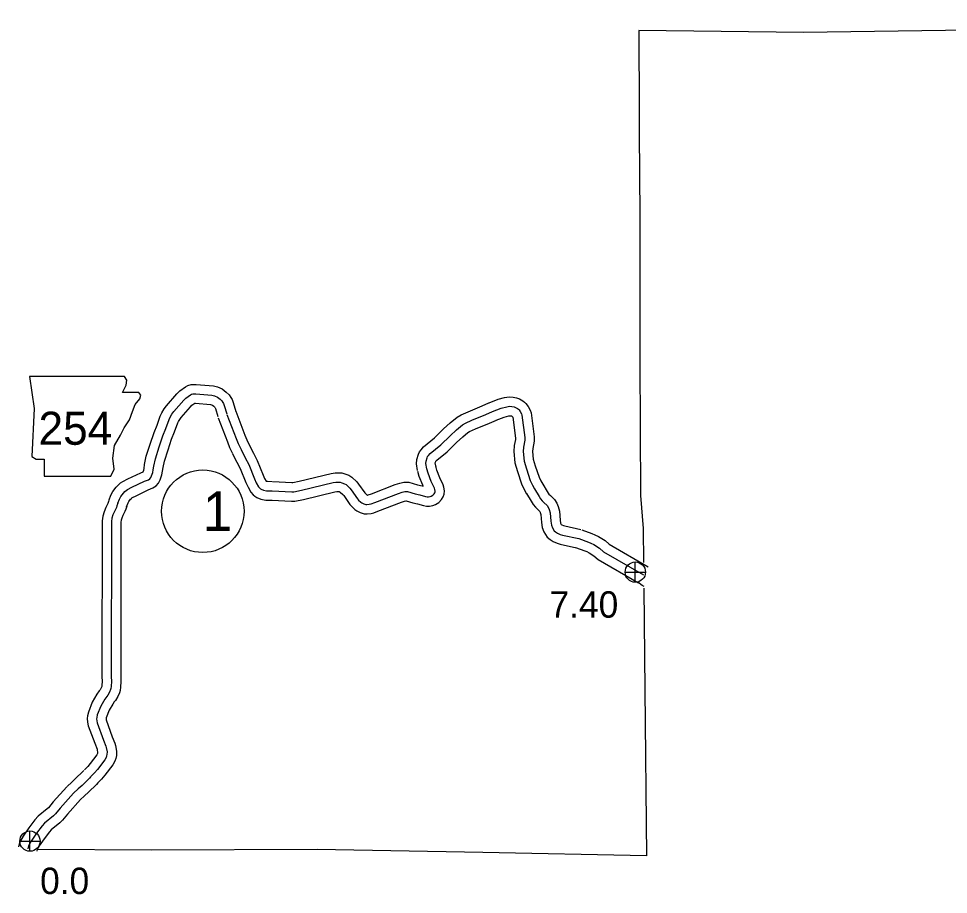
# Model space of a CAD drawing. Extents: x 31699 to 244310, y -8841 to 11474.
# Drawn here: x 146881 to 147873, y -6450 to -5517 of the extents above; entities that cross this region are included whole.
import ezdxf

# ---------------------------------------------------------------- set-up
doc = ezdxf.new("R2010")
doc.units = 0
for name, color, linetype in [('B_Logo', 7, 'Continuous'), ('G-ANNO-TEXT', 7, 'Continuous'), ('Level 21', 7, 'Continuous'), ('Level 55', 7, 'Continuous'), ('R_Border Notes', 7, 'Continuous'), ('R_Logo', 7, 'Continuous'), ('R_XS_EARTHWORK_STAGE2', 7, 'Continuous'), ('S_WALL_ANNOT', 7, 'Continuous')]:
    doc.layers.add(name, color=color, linetype=linetype)

msp = doc.modelspace()

# ---------------------------------------------------------------- linework, layer by layer
at = {"layer": 'B_Logo'}
for points in [[(146987.27, -6033.47), (146989.05, -6028.95), (146990.51, -6026.1), (146993.19, -6022.68), (146994.87, -6020.9), (146996.21, -6019.76), (146997.72, -6018.75), (147002.26, -6016.38), (147015.7, -6009.99), (147019.82, -6008.27), (147021.26, -6007.3), (147022.33, -6006.07), (147023.28, -6004.33), (147024.55, -6000.69), (147025.1, -5997.69), (147025.56, -5993.7), (147027.29, -5985.96), (147031.25, -5973.41), (147035.27, -5961.53), (147038.42, -5953.68), (147041.87, -5944.19), (147042.96, -5941.55), (147044.95, -5938.38), (147047.01, -5935.64), (147057.49, -5923.56), (147059.86, -5921.29), (147064.81, -5917.69), (147065.92, -5917.11), (147067.22, -5916.68), (147070.35, -5916.62), (147087.61, -5918.25), (147090.32, -5918.82), (147093.36, -5920.2), (147096.24, -5922.33), (147098.04, -5924.19), (147099.22, -5925.86), (147100, -5927.21), (147100.73, -5929.07), (147103.31, -5938.13)], [(147316.54, -5996.69), (147315.58, -5990.9), (147315.75, -5988.49), (147316.88, -5984.91), (147317.49, -5983.72), (147318.38, -5982.46), (147320.2, -5980.32), (147331.62, -5971.03), (147341.33, -5961.4), (147348.24, -5955.16), (147354.5, -5949.87), (147357.79, -5948.04), (147364.64, -5944.94), (147379.58, -5938.79), (147386.77, -5935.54)], [(147386.77, -5935.54), (147395.85, -5932.05), (147401.72, -5930.42), (147403.27, -5930.11), (147404.84, -5930.03), (147407.31, -5930.16), (147409.56, -5930.6), (147411.11, -5931.16), (147413.15, -5932.38), (147414.17, -5933.22), (147414.95, -5933.9), (147416.2, -5935.49), (147417.43, -5937.98), (147417.91, -5939.37), (147421.12, -5963.27), (147421.17, -5966.18), (147419.73, -5973.47), (147419.23, -5978.34), (147420.27, -5988.48), (147422.73, -5996.54), (147426.93, -6009), (147429.18, -6014.19), (147431.56, -6018.12)], [(147103.54, -5938.76), (147113.31, -5964.35), (147115.56, -5969.8), (147118.6, -5976.14)], [(147118.6, -5976.14), (147122.91, -5984.79), (147126.88, -5992.02), (147132.83, -6007.3), (147134.88, -6011.62), (147137.36, -6015.8), (147138.6, -6017.31), (147139.35, -6017.98), (147140.01, -6018.41), (147142.36, -6019.34), (147145.84, -6020), (147151.85, -6020.04)], [(147151.85, -6020.04), (147172.6, -6021.29), (147174.94, -6021.26), (147182.94, -6019.54), (147216.74, -6011.33), (147219.77, -6010.88), (147222, -6010.81), (147224.27, -6010.99), (147226.08, -6011.47), (147228.95, -6012.53), (147230.48, -6013.49), (147234.49, -6017.36), (147235.97, -6019.2), (147242.6, -6028.55), (147243.91, -6030.05), (147246.36, -6032.33), (147247.22, -6032.94), (147249.35, -6034.02), (147251.54, -6034.69), (147252.68, -6034.76), (147255.23, -6034.44), (147257.13, -6033.94), (147261.09, -6032.59), (147286.25, -6022.84), (147290.35, -6021.52), (147293.14, -6020.95), (147296.01, -6020.94), (147304.25, -6023.32), (147309.23, -6024.47), (147315.27, -6026.2), (147316.94, -6026.48), (147318.41, -6026.48), (147320.17, -6026.13), (147321.36, -6025.7), (147323.06, -6024.61), (147324.44, -6023.27), (147325.07, -6022.18), (147325.35, -6021.41), (147325.42, -6020.57), (147325.14, -6018.67), (147324.67, -6017.38), (147321.41, -6010.21), (147317.87, -6001.47), (147316.54, -5996.69)], [(147431.56, -6018.12), (147436.2, -6026.1), (147437.87, -6028.69), (147439.56, -6030.67), (147441.51, -6032.43), (147444.73, -6035.74), (147446.38, -6038.21), (147447.12, -6040.01), (147448.01, -6043.52), (147448.87, -6052.65), (147449.46, -6056.83), (147450.43, -6059.71), (147452.45, -6062.94), (147453.83, -6064.04), (147455.87, -6065.34), (147458.82, -6066.57), (147461.34, -6067.29), (147478.47, -6071.07)], [(146987.27, -6033.47), (146986.37, -6036.26), (146985.68, -6037.9), (146983.55, -6042.22), (146981.99, -6045.81), (146980.96, -6049.36), (146980.5, -6052.74), (146980.31, -6218.38), (146980.48, -6223.21), (146980.17, -6228.75), (146979.89, -6231.04), (146979.58, -6232.14), (146978.35, -6234.92), (146976.49, -6238), (146975.42, -6239.31), (146973.42, -6242.26), (146969.07, -6249.84), (146965.41, -6259.09), (146964.79, -6261.74), (146964.66, -6263.08), (146964.74, -6265.41), (146965.34, -6267.53), (146972.02, -6285.83), (146974.58, -6292.45), (146974.96, -6293.79), (146975.75, -6298.57), (146975.72, -6301.15), (146975.36, -6302.82), (146974.83, -6304.33), (146973.43, -6306.98), (146965.7, -6317.15), (146962.54, -6320.88), (146958.89, -6324.55)], [(147478.47, -6071.07), (147488.87, -6074.84), (147491.44, -6075.95), (147494.56, -6077.55), (147500.54, -6081.29), (147505.08, -6085.33), (147547.39, -6109.69)], [(146958.61, -6324.85), (146957.15, -6326.49), (146949.09, -6334.28), (146944.95, -6337.94), (146940.18, -6342.66)], [(146940.18, -6342.66), (146925.86, -6358.4), (146920.85, -6364.64), (146918.82, -6366.76), (146909.2, -6374.42), (146906.72, -6377.29), (146900.59, -6385.3), (146894.82, -6393.54), (146892, -6398.72), (146891.21, -6401.96)]]:
    msp.add_lwpolyline(points, dxfattribs=at)
at = {"layer": 'G-ANNO-TEXT'}
msp.add_lwpolyline([(146892.96, -5898.35), (146898.04, -5932.19), (146895.78, -5983.51), (146900.29, -5986.33), (146908.75, -5986.33), (146908.75, -6004.37), (146979.8, -6004.37), (146983.19, -5997.04), (146982.06, -5985.2), (146983.75, -5971.67), (146989.96, -5960.95), (146993.9, -5953.06), (146999.54, -5944.6), (147002.93, -5935.57), (147005.75, -5928.24), (147010.82, -5922.04), (147011.95, -5918.09), (147009.69, -5915.27), (146992.21, -5915.27), (146996.16, -5907.38), (146996.72, -5902.3), (146994.38, -5898.4)], close=True, dxfattribs=at)
at = {"layer": 'Level 21'}
for p, q in [((147538.83, -6117.65), (147538.83, -6095.99)), ((147528, -6106.82), (147549.67, -6106.82)), ((146893.62, -6404.45), (146893.62, -6382.79)), ((146882.78, -6393.62), (146904.45, -6393.62))]:
    msp.add_line(p, q, dxfattribs=at)
for centre in [(147538.83, -6106.82), (146893.62, -6393.62)]:
    msp.add_circle(centre, 10.83, dxfattribs=at)
at = {"layer": 'Level 55'}
msp.add_lwpolyline([(147548.27, -6122.12), (147546.1, -6121.05), (147541.54, -6117.65)], dxfattribs=at)
at = {"layer": 'R_Border Notes'}
msp.add_circle((147077.82, -6041.93), 44, dxfattribs=at)
at = {"layer": 'R_Logo'}
for points in [[(148436.31, -5516.62), (148425.7, -5516.63), (148247.6, -5523.13), (148072.47, -5524.4), (147894.68, -5529.01), (147718.01, -5531.63), (147542.44, -5529.17), (147543.47, -5703.87), (147543.62, -5705.6), (147543.54, -5879.61), (147543.56, -5881.42), (147544.44, -6025.28)], [(147544.44, -6025.28), (147547.12, -6060.37), (147547.52, -6096.55)], [(147547.82, -6123.84), (147549.02, -6232.33), (147550.68, -6409.38), (147376.48, -6405.76), (147199.61, -6402.56), (147023.2, -6403.42), (146902.15, -6402.68)]]:
    msp.add_lwpolyline(points, dxfattribs=at)
at = {"layer": 'R_XS_EARTHWORK_STAGE2'}
for points in [[(146977.97, -6029.81), (146979.93, -6024.83), (146982.04, -6020.69), (146985.6, -6016.15), (146987.97, -6013.64), (146990.16, -6011.77), (146992.61, -6010.13), (146997.8, -6007.43), (147011.62, -6000.86), (147014.29, -5999.74), (147014.86, -5998.12), (147015.21, -5996.21), (147015.69, -5992.04), (147017.62, -5983.36), (147021.75, -5970.3), (147025.88, -5958.06), (147029.08, -5950.11), (147032.55, -5940.56), (147034.05, -5936.95), (147036.7, -5932.71), (147039.23, -5929.35), (147050.24, -5916.66), (147053.44, -5913.6), (147059.54, -5909.16), (147062.02, -5907.87), (147065.5, -5906.71), (147070.72, -5906.61), (147089.09, -5908.35), (147093.45, -5909.25), (147098.46, -5911.54), (147102.85, -5914.78), (147105.77, -5917.8), (147107.65, -5920.46), (147109.04, -5922.86), (147110.22, -5925.88), (147112.92, -5935.39)], [(147306.67, -5998.33), (147305.52, -5991.37), (147305.85, -5986.6), (147307.6, -5981.11), (147308.91, -5978.53), (147310.49, -5976.31), (147313.17, -5973.15), (147324.93, -5963.58), (147334.46, -5954.13), (147341.66, -5947.62), (147348.79, -5941.6), (147353.29, -5939.1), (147360.68, -5935.76), (147375.61, -5929.61), (147382.66, -5926.43)], [(147383.18, -5926.21), (147392.71, -5922.54), (147399.4, -5920.68), (147402.05, -5920.15), (147404.87, -5920.02), (147408.55, -5920.21), (147412.24, -5920.94), (147415.41, -5922.08), (147418.92, -5924.18), (147420.62, -5925.58), (147422.22, -5926.96), (147424.71, -5930.12), (147426.69, -5934.15), (147427.69, -5937.08), (147431.11, -5962.52), (147431.18, -5967.07), (147429.63, -5974.96), (147429.28, -5978.34), (147430.12, -5986.49), (147432.25, -5993.48), (147436.28, -6005.41), (147438.08, -6009.59), (147440.11, -6012.93)], [(146996.57, -6037.14), (146998.18, -6033.07), (146998.97, -6031.51), (147000.77, -6029.21), (147001.77, -6028.16), (147002.26, -6027.74), (147002.83, -6027.36), (147006.71, -6025.33), (147019.77, -6019.13), (147024.59, -6017.12), (147027.96, -6014.84), (147030.58, -6011.81), (147032.45, -6008.42), (147034.25, -6003.25), (147035, -5999.18), (147035.44, -5995.36), (147036.95, -5988.56), (147040.76, -5976.52), (147044.65, -5965), (147047.76, -5957.25), (147051.19, -5947.81), (147051.88, -5946.15), (147053.2, -5944.05), (147054.79, -5941.93), (147064.74, -5930.46), (147066.29, -5928.98), (147069.51, -5926.64), (147069.97, -5926.63), (147086.12, -5928.16), (147087.2, -5928.38), (147088.27, -5928.87), (147089.63, -5929.88), (147090.32, -5930.58), (147090.79, -5931.26), (147090.97, -5931.56), (147091.24, -5932.26), (147093.69, -5940.87)], [(147112.89, -5935.19), (147122.61, -5960.66), (147124.7, -5965.73), (147127.62, -5971.82)], [(147094.2, -5942.32), (147104.02, -5968.04), (147106.42, -5973.88), (147109.59, -5980.47)], [(147326.4, -5995.06), (147325.64, -5990.43), (147325.64, -5990.38), (147326.13, -5988.82), (147326.28, -5988.61), (147327.23, -5987.5), (147338.31, -5978.48), (147348.21, -5968.66), (147354.82, -5962.69), (147360.21, -5958.13), (147362.28, -5956.98), (147368.61, -5954.12), (147383.54, -5947.97), (147390.89, -5944.65)], [(147390.36, -5944.87), (147399, -5941.55), (147404.03, -5940.15), (147404.5, -5940.06), (147404.81, -5940.04), (147406.08, -5940.11), (147406.84, -5940.26), (147407.37, -5940.58), (147407.69, -5940.84), (147407.7, -5940.85), (147408.13, -5941.73), (147411.13, -5964.01), (147411.15, -5965.28), (147409.83, -5971.99), (147409.18, -5978.33), (147410.42, -5990.46), (147413.2, -5999.59), (147417.59, -6012.59), (147420.27, -6018.79), (147423.01, -6023.3)], [(147127.55, -5971.69), (147131.77, -5980.15), (147135.96, -5987.78), (147142.02, -6003.34), (147143.71, -6006.92), (147145.39, -6009.74), (147146.81, -6010), (147151.92, -6010.04)], [(147109.65, -5980.6), (147114.05, -5989.43), (147117.8, -5996.26), (147123.64, -6011.26), (147126.04, -6016.33), (147129.16, -6021.57), (147131.37, -6024.26), (147133.21, -6025.9), (147135.34, -6027.32), (147139.58, -6029), (147144.88, -6029.99), (147151.78, -6030.04)], [(147151.25, -6030.02), (147172.35, -6031.29), (147176.06, -6031.25), (147185.17, -6029.29), (147218.66, -6021.15), (147220.64, -6020.86), (147221.76, -6020.83), (147222.59, -6020.89), (147223.05, -6021.01), (147224.38, -6021.5), (147227.1, -6024.13), (147228, -6025.24), (147234.73, -6034.74), (147236.71, -6037.02), (147240.05, -6040.12), (147242.06, -6041.53), (147245.59, -6043.32), (147249.73, -6044.6), (147253, -6044.8), (147257.14, -6044.28), (147260.01, -6043.52), (147264.51, -6041.99), (147289.59, -6032.27), (147292.9, -6031.21), (147294.18, -6030.94), (147294.61, -6030.94), (147301.73, -6033), (147306.73, -6034.15), (147313.03, -6035.96), (147316.11, -6036.49), (147319.42, -6036.47), (147322.87, -6035.79), (147325.81, -6034.72), (147329.3, -6032.5), (147332.42, -6029.46), (147334.18, -6026.39), (147335.19, -6023.59), (147335.49, -6020.28), (147334.88, -6016.2), (147333.94, -6013.59), (147330.59, -6006.26), (147327.35, -5998.24), (147326.17, -5994.01)], [(147152.45, -6010.06), (147172.85, -6011.28), (147173.83, -6011.27), (147180.7, -6009.79), (147214.82, -6001.5), (147218.89, -6000.9), (147222.24, -6000.8), (147225.96, -6001.09), (147229.11, -6001.93), (147233.4, -6003.51), (147236.68, -6005.58), (147241.88, -6010.6), (147243.95, -6013.15), (147250.47, -6022.36), (147251.1, -6023.09), (147252.54, -6024.42), (147252.98, -6024.64), (147253.32, -6024.6), (147254.24, -6024.36), (147257.68, -6023.19), (147282.91, -6013.41), (147287.8, -6011.84), (147292.09, -6010.95), (147297.41, -6010.93), (147306.76, -6013.64), (147311.73, -6014.78), (147312.62, -6015.03), (147312.22, -6014.16), (147308.39, -6004.7), (147306.9, -5999.38)], [(147440.2, -6013.09), (147444.73, -6020.87), (147445.91, -6022.7), (147446.76, -6023.69), (147448.45, -6025.23), (147452.54, -6029.41), (147455.25, -6033.48), (147456.65, -6036.87), (147457.89, -6041.82), (147458.81, -6051.49), (147459.23, -6054.51), (147459.53, -6055.4), (147459.97, -6056.1), (147460.51, -6056.44), (147462.14, -6057.12), (147463.8, -6057.6), (147480.62, -6061.3)], [(147422.92, -6023.15), (147427.68, -6031.33), (147429.83, -6034.67), (147432.37, -6037.65), (147434.57, -6039.64), (147436.93, -6042.06), (147437.51, -6042.93), (147437.6, -6043.15), (147438.12, -6045.22), (147438.94, -6053.82), (147439.69, -6059.16), (147441.34, -6064.02), (147444.87, -6069.69), (147448.01, -6072.2), (147451.24, -6074.24), (147455.5, -6076.02), (147458.87, -6076.99), (147476.32, -6080.84)], [(146977.75, -6030.41), (146976.99, -6032.76), (146976.58, -6033.73), (146974.47, -6038.02), (146972.56, -6042.41), (146971.15, -6047.29), (146970.51, -6052.06), (146970.31, -6218.55), (146970.47, -6223.11), (146970.21, -6227.86), (146970.08, -6228.91), (146969.46, -6230.29), (146968.29, -6232.23), (146967.39, -6233.34), (146964.94, -6236.96), (146960.04, -6245.49), (146955.85, -6256.09), (146954.9, -6260.1), (146954.64, -6262.77), (146954.79, -6266.98), (146955.82, -6270.61), (146962.66, -6289.35), (146965.09, -6295.64), (146965.19, -6295.98), (146965.74, -6299.34), (146965.73, -6300.03), (146965.72, -6300.1), (146965.64, -6300.32), (146964.97, -6301.59), (146957.91, -6310.88), (146955.17, -6314.1), (146951.8, -6317.5)], [(146996.79, -6036.54), (146995.76, -6039.75), (146994.77, -6042.06), (146992.63, -6046.43), (146991.42, -6049.21), (146990.77, -6051.43), (146990.5, -6053.42), (146990.31, -6218.21), (146990.49, -6223.31), (146990.14, -6229.65), (146989.72, -6233.01), (146989.02, -6235.51), (146987.24, -6239.54), (146984.69, -6243.78), (146983.45, -6245.29), (146981.91, -6247.57), (146978.1, -6254.19), (146974.98, -6262.1), (146974.67, -6263.38), (146974.67, -6263.39), (146974.69, -6263.84), (146974.86, -6264.44), (146981.38, -6282.31), (146984.07, -6289.27), (146984.74, -6291.6), (146985.76, -6297.81), (146985.71, -6302.27), (146985, -6305.55), (146984.02, -6308.35), (146981.89, -6312.38), (146973.5, -6323.42), (146969.9, -6327.65), (146965.99, -6331.59)], [(147481.88, -6061.67), (147492.56, -6065.54), (147495.71, -6066.9), (147499.5, -6068.84), (147506.55, -6073.26), (147510.96, -6077.17), (147552.38, -6101.03)], [(147475.07, -6080.47), (147485.18, -6084.14), (147487.17, -6085), (147489.61, -6086.25), (147494.52, -6089.32), (147499.2, -6093.48), (147542.4, -6118.36)], [(146951.14, -6318.2), (146949.93, -6319.56), (146942.3, -6326.93), (146938.12, -6330.63), (146933.15, -6335.55)], [(146966.08, -6331.5), (146964.37, -6333.43), (146955.88, -6341.62), (146951.79, -6345.25), (146947.2, -6349.77)], [(146932.78, -6335.93), (146918.25, -6351.9), (146913.32, -6358.05), (146912.06, -6359.36), (146902.24, -6367.18), (146898.96, -6370.98), (146892.52, -6379.39), (146886.31, -6388.26), (146882.6, -6395.08), (146881.5, -6399.57)], [(146947.57, -6349.39), (146933.46, -6364.9), (146928.38, -6371.23), (146925.59, -6374.16), (146916.16, -6381.66), (146914.49, -6383.6), (146908.66, -6391.21), (146903.34, -6398.81), (146901.41, -6402.37), (146900.92, -6404.34)]]:
    msp.add_lwpolyline(points, dxfattribs=at)

# ---------------------------------------------------------------- texts
at = {"layer": 'G-ANNO-TEXT'}
msp.add_text('254', height=35.2, dxfattribs=at).set_placement((146902.76, -5971.03))
at = {"layer": 'R_Border Notes'}
msp.add_text('1', height=42.24, dxfattribs=at).set_placement((147077.82, -6063.05))
at = {"layer": 'S_WALL_ANNOT'}
for s, p in [('7.40', (147447.42, -6155.43)), ('0.0', (146904.43, -6450.07))]:
    msp.add_text(s, height=28.16, dxfattribs=at).set_placement(p)

doc.saveas('drawing.dxf')
